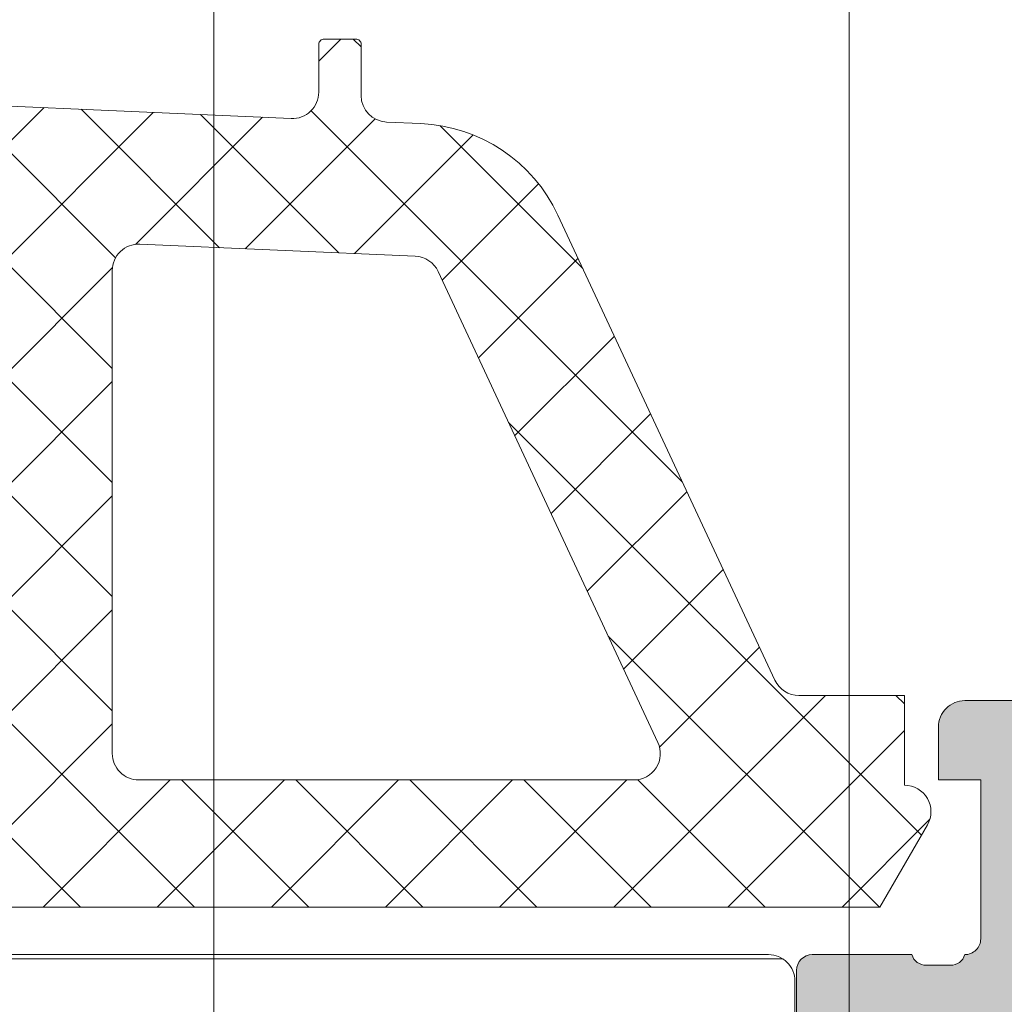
# Model space of a CAD drawing. Header units: millimetres. Extents: x 144573 to 336993, y 74252 to 247042.
# Tile 903 of 1056: x 198271 to 198289, y 226899 to 226918. Entities that reach past the tile are written whole.
import ezdxf

# ---------------------------------------------------------------- set-up
doc = ezdxf.new("R2010")
doc.units = ezdxf.units.MM
doc.layers.add('FASÁDA DETAILNÍ', color=255, linetype='Continuous', lineweight=0)
pattern_1 = [(135, (223145.3692754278, 214980.7191812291), (-1.077630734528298, -1.077630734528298), []), (225, (223145.3692754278, 214980.7191812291), (1.077630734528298, -1.077630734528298), [])]

msp = doc.modelspace()

# ---------------------------------------------------------------- hatches: boundary and pattern name
at = {"layer": 'FASÁDA DETAILNÍ'}
h = msp.add_hatch(dxfattribs=at)
h.set_pattern_fill('ANSI37', color=256, scale=0.48, angle=90, style=0)
h.set_pattern_definition(pattern_1)
edge = h.paths.add_edge_path(flags=16)
edge.add_line((198255.1498950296, 226904.5548185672), (198255.2496390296, 226903.1619645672))
edge.add_arc((198254.6511721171, 226903.1191070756), 0.599999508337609, -90.00000835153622, 4.09608051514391, ccw=False)
edge.add_arc((198254.6511719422, 226903.1191070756), 0.5999995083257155, 175.9039194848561, 270.00000835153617, ccw=False)
edge.add_line((198254.0527050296, 226903.1619645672), (198254.1524490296, 226904.5548185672))
edge.add_arc((198254.6511720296, 226904.5191040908), 0.5000001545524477, 4.096064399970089, 175.9039356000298, ccw=False)
edge = h.paths.add_edge_path(flags=16)
edge.add_arc((198253.0511754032, 226907.7191121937), 0.4999996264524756, -90.00004280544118, 4.2805441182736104e-05, ccw=False)
edge.add_line((198253.0511750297, 226907.2191125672), (198249.4574900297, 226907.2191125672))
edge.add_arc((198249.4574900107, 226907.7191129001), 0.5000003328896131, 156.7819733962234, 270.00000216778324, ccw=False)
edge.add_line((198248.9979840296, 226907.9162285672), (198251.7138620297, 226914.2473305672))
edge.add_arc((198252.1733673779, 226914.0502146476), 0.4999998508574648, 87.49988936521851, 156.7819182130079, ccw=False)
edge.add_line((198252.1951780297, 226914.5497385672), (198253.0729850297, 226914.5114125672))
edge.add_arc((198253.0511755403, 226914.0118889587), 0.4999994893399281, -4.485651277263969e-05, 87.50002088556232, ccw=False)
edge.add_line((198253.5511750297, 226914.0118885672), (198253.5511750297, 226907.7191125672))
edge = h.paths.add_edge_path(flags=16)
edge.add_line((198278.6050940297, 226913.1272745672), (198282.7537640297, 226904.2304215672))
edge.add_arc((198282.3006102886, 226904.0191124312), 0.4999998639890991, -90.00002967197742, 25.00000791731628, ccw=False)
edge.add_line((198282.3006100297, 226903.5191125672), (198272.9511750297, 226903.5191125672))
edge.add_arc((198272.9511746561, 226904.0191121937), 0.4999996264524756, 179.9999571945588, 270.0000428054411, ccw=False)
edge.add_line((198272.4511750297, 226904.0191125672), (198272.4511750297, 226913.1430355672))
edge.add_arc((198272.9511750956, 226913.1430354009), 0.5000000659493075, 87.49997275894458, 179.9999809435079, ccw=False)
edge.add_line((198272.9729850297, 226913.6425595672), (198278.1737490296, 226913.4154895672))
edge.add_arc((198278.1519393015, 226912.9159641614), 0.5000012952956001, 25.000091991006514, 87.50000252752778, ccw=False)
edge = h.paths.add_edge_path(flags=16)
edge.add_arc((198269.7511754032, 226904.0191121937), 0.4999996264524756, -90.00004280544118, 4.2805441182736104e-05, ccw=False)
edge.add_line((198269.7511750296, 226903.5191125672), (198262.5511750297, 226903.5191125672))
edge.add_arc((198262.5511746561, 226904.0191121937), 0.4999996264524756, 179.9999571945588, 270.0000428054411, ccw=False)
edge.add_line((198262.0511750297, 226904.0191125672), (198262.0511750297, 226905.2191125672))
edge.add_arc((198260.0511765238, 226905.2191140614), 1.999998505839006, 359.9999571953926, 450.0000428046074)
edge.add_line((198260.0511750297, 226907.2191125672), (198256.2511750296, 226907.2191125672))
edge.add_arc((198256.2511746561, 226907.7191121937), 0.4999996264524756, 179.9999571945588, 270.0000428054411, ccw=False)
edge.add_line((198255.7511750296, 226907.7191125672), (198255.7511750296, 226913.8721735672))
edge.add_arc((198256.2511750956, 226913.8721734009), 0.5000000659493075, 87.49997275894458, 179.9999809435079, ccw=False)
edge.add_line((198256.2729850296, 226914.3716975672), (198261.7729850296, 226914.1315625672))
edge.add_arc((198261.7511755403, 226913.6320389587), 0.499999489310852, -4.485984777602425e-05, 87.50002088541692, ccw=False)
edge.add_line((198262.2511750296, 226913.6320385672), (198262.2511750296, 226908.3191125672))
edge.add_arc((198263.3511750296, 226908.3191125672), 1.100000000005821, 180, 360)
edge.add_line((198264.4511750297, 226908.3191125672), (198264.4511750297, 226913.4923235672))
edge.add_arc((198264.9511750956, 226913.4923234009), 0.5000000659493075, 87.49997275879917, 179.999980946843, ccw=False)
edge.add_line((198264.9729850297, 226913.9918475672), (198269.7729850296, 226913.7822745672))
edge.add_arc((198269.7511755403, 226913.2827509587), 0.4999994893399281, -4.485651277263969e-05, 87.50002088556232, ccw=False)
edge.add_line((198270.2511750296, 226913.2827505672), (198270.2511750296, 226904.0191125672))
edge = h.paths.add_edge_path()
edge.add_line((198284.9642280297, 226905.4055695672), (198280.8663790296, 226914.1934355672))
edge.add_ellipse((198278.1474536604, 226912.9255780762), major_axis=(-3.000002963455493, 0), ratio=1, start_angle=205.0000306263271, end_angle=267.4999411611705)
edge.add_line((198278.2783150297, 226915.9227255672), (198277.6293650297, 226915.9510595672))
edge.add_ellipse((198277.651174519, 226916.4505831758), major_axis=(-0.4999994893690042, 0), ratio=1, start_angle=-4.485317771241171e-05, end_angle=87.50002088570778, ccw=False)
edge.add_line((198277.1511750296, 226916.4505835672), (198277.1511750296, 226917.4191125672))
edge.add_ellipse((198277.0511751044, 226917.4191126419), major_axis=(-0.09999992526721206, 0), ratio=1, start_angle=179.9999571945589, end_angle=270.0000428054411)
edge.add_line((198277.0511750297, 226917.5191125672), (198276.4511750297, 226917.5191125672))
edge.add_ellipse((198276.4511749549, 226917.4191126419), major_axis=(-0.0999999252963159, 0), ratio=1, start_angle=-90.0000428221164, end_angle=4.278876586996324e-05)
edge.add_line((198276.3511750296, 226917.4191125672), (198276.3511750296, 226916.5160745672))
edge.add_ellipse((198275.8511749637, 226916.5160747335), major_axis=(-0.5000000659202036, 0), ratio=1, start_angle=87.49997275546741, end_angle=179.999980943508, ccw=False)
edge.add_line((198275.8293650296, 226916.0165505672), (198266.9290710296, 226916.4103885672))
edge.add_ellipse((198266.9511751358, 226916.909899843), major_axis=(-0.5000001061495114, 0), ratio=1, start_angle=-8.298944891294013e-05, end_angle=87.46623077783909, ccw=False)
edge.add_line((198266.4511750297, 226916.9099005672), (198266.4511750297, 226917.5191125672))
edge.add_ellipse((198266.3511751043, 226917.5191126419), major_axis=(-0.0999999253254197, 0), ratio=1, start_angle=179.9999572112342, end_angle=270.0000427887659)
edge.add_line((198266.3511750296, 226917.6191125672), (198265.7511750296, 226917.6191125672))
edge.add_ellipse((198265.7511749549, 226917.5191126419), major_axis=(-0.09999992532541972, 0), ratio=1, start_angle=-90.00004280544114, end_angle=4.278876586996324e-05)
edge.add_line((198265.6511750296, 226917.5191125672), (198265.6511750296, 226916.9895505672))
edge.add_ellipse((198265.1511745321, 226916.9895502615), major_axis=(-0.5000004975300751, 0), ratio=1, start_angle=87.46630200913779, end_angle=180.0000350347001, ccw=False)
edge.add_line((198265.1290710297, 226916.4900385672), (198253.5888460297, 226917.0006945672))
edge.add_ellipse((198253.6106555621, 226917.5002191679), major_axis=(-0.5000004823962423, 0), ratio=1, start_angle=-3.217057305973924, end_angle=87.50002091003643, ccw=False)
edge.add_line((198253.1114430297, 226917.5282785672), (198253.4000060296, 226922.6620215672))
edge.add_ellipse((198253.8104240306, 226922.5464661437), major_axis=(-0.4263754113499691, 0), ratio=1, start_angle=200.7589723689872, end_angle=344.2751455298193, ccw=False)
edge.add_line((198254.2091190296, 226922.6975895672), (198254.2078790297, 226922.4649865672))
edge.add_line((198254.2078790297, 226922.4649865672), (198253.9097410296, 226920.5824075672))
edge.add_line((198253.9097410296, 226920.5824075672), (198254.3101670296, 226917.7331225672))
edge.add_ellipse((198254.6072476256, 226917.7748731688), major_axis=(-0.2999999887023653, 0), ratio=1, start_angle=7.999744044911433, end_angle=124.5977463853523)
edge.add_ellipse((198253.0741342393, 226919.9974442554), major_axis=(-3.000047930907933, 0), ratio=1, start_angle=124.5976412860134, end_angle=198.0084245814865)
edge.add_line((198255.9272130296, 226920.9249295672), (198255.2936370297, 226923.1798205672))
edge.add_ellipse((198254.5184245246, 226923.0188910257), major_axis=(-0.7917403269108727, 0), ratio=1, start_angle=191.727689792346, end_angle=263.201653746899)
edge.add_line((198254.6121470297, 226923.8050645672), (198253.5539370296, 226923.8062855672))
edge.add_ellipse((198253.6830612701, 226922.6271993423), major_axis=(-1.186135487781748, 0), ratio=1, start_angle=276.2496781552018, end_angle=341.3444235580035)
edge.add_line((198252.5592470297, 226923.0066185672), (198251.4649140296, 226919.7652785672))
edge.add_line((198251.4649140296, 226919.7652785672), (198248.5751360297, 226911.7154835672))
edge.add_line((198248.5751360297, 226911.7154835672), (198244.2423270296, 226901.8176065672))
edge.add_ellipse((198244.7013360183, 226901.6193365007), major_axis=(-0.5000002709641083, 0), ratio=1, start_angle=-23.36204948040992, end_angle=89.93342362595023)
edge.add_line((198244.7007550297, 226901.1193365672), (198245.2474560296, 226901.1187015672))
edge.add_ellipse((198245.2480363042, 226901.6187016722), major_axis=(-0.5000004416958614, 0), ratio=1, start_angle=89.93350548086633, end_angle=156.0791754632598)
edge.add_line((198245.7050900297, 226901.4159645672), (198247.1068460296, 226904.6199675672))
edge.add_ellipse((198248.022987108, 226904.2191132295), major_axis=(-0.9999993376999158, 0), ratio=1, start_angle=269.9999471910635, end_angle=336.3683852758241, ccw=False)
edge.add_line((198248.0229880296, 226905.2191125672), (198253.2509300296, 226905.2191125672))
edge.add_line((198253.2509300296, 226905.2191125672), (198253.2509390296, 226903.4196335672))
edge.add_line((198253.2509390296, 226903.4196335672), (198252.7361380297, 226903.2816915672))
edge.add_ellipse((198252.8509032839, 226903.0045375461), major_axis=(-0.2999756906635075, 0), ratio=1, start_angle=-67.5062997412, end_angle=22.50356669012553)
edge.add_line((198252.5737690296, 226902.8897245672), (198253.4229360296, 226901.6195975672))
edge.add_ellipse((198254.288800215, 226902.119318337), major_axis=(-0.9997207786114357, 0), ratio=1, start_angle=29.99076069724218, end_angle=90.00761184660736)
edge.add_line((198254.2889330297, 226901.1195975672), (198255.0132940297, 226901.1196285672))
edge.add_ellipse((198255.0130859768, 226902.1193663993), major_axis=(-0.9997378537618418, 0), ratio=1, start_angle=90.01192367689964, end_angle=150.0086750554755)
edge.add_line((198255.8789600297, 226901.6196285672), (198256.7281270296, 226902.8897245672))
edge.add_ellipse((198256.4509795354, 226903.0045364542), major_axis=(-0.2999875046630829, 0), ratio=1, start_angle=157.4975938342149, end_angle=247.501396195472)
edge.add_line((198256.5657730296, 226903.2816915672), (198256.0509570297, 226903.4196635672))
edge.add_line((198256.0509570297, 226903.4196635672), (198256.0509490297, 226905.2191125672))
edge.add_line((198256.0509490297, 226905.2191125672), (198259.2511760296, 226905.2191125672))
edge.add_ellipse((198259.2511762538, 226904.9191127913), major_axis=(-0.2999997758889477, 0), ratio=1, start_angle=179.9999572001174, end_angle=270.0000428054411, ccw=False)
edge.add_line((198259.5511760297, 226904.9191125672), (198259.5511760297, 226901.6191165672))
edge.add_ellipse((198260.0511756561, 226901.6191161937), major_axis=(-0.4999996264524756, 0), ratio=1, start_angle=-4.280544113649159e-05, end_angle=90.00004280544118)
edge.add_line((198260.0511760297, 226901.1191165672), (198286.9487980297, 226901.1191165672))
edge.add_line((198286.9487980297, 226901.1191165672), (198287.8439160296, 226902.6695085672))
edge.add_ellipse((198287.4109034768, 226902.9195086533), major_axis=(-0.4999999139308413, 0), ratio=1, start_angle=149.9999829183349, end_angle=269.9999366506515)
edge.add_line((198287.4109040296, 226903.4195085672), (198287.4109040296, 226905.1168795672))
edge.add_line((198287.4109040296, 226905.1168795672), (198285.4173820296, 226905.1168795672))
edge.add_ellipse((198285.417381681, 226905.6168798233), major_axis=(-0.5000002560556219, 0), ratio=1, start_angle=25.000128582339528, end_angle=90.00003995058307, ccw=False)
h = msp.add_hatch(dxfattribs=at)
h.set_pattern_fill('ANSI37', color=256, scale=0.48, angle=90, style=0)
h.set_pattern_definition(pattern_1)
edge = h.paths.add_edge_path(flags=16)
edge.add_line((198255.1498950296, 226904.5548183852), (198255.2496390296, 226903.1619643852))
edge.add_arc((198254.6511721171, 226903.1191068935), 0.599999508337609, -90.00000835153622, 4.09608051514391, ccw=False)
edge.add_arc((198254.6511719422, 226903.1191068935), 0.5999995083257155, 175.9039194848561, 270.00000835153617, ccw=False)
edge.add_line((198254.0527050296, 226903.1619643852), (198254.1524490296, 226904.5548183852))
edge.add_arc((198254.6511720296, 226904.5191039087), 0.5000001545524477, 4.096064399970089, 175.9039356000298, ccw=False)
edge = h.paths.add_edge_path(flags=16)
edge.add_arc((198253.0511754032, 226907.7191120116), 0.4999996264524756, -90.00004280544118, 4.2805441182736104e-05, ccw=False)
edge.add_line((198253.0511750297, 226907.2191123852), (198249.4574900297, 226907.2191123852))
edge.add_arc((198249.4574900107, 226907.719112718), 0.5000003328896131, 156.7819733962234, 270.00000216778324, ccw=False)
edge.add_line((198248.9979840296, 226907.9162283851), (198251.7138620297, 226914.2473303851))
edge.add_arc((198252.1733673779, 226914.0502144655), 0.4999998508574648, 87.49988936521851, 156.7819182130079, ccw=False)
edge.add_line((198252.1951780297, 226914.5497383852), (198253.0729850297, 226914.5114123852))
edge.add_arc((198253.0511755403, 226914.0118887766), 0.4999994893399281, -4.485651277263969e-05, 87.50002088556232, ccw=False)
edge.add_line((198253.5511750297, 226914.0118883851), (198253.5511750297, 226907.7191123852))
edge = h.paths.add_edge_path(flags=16)
edge.add_line((198278.6050940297, 226913.1272743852), (198282.7537640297, 226904.2304213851))
edge.add_arc((198282.3006102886, 226904.0191122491), 0.4999998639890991, -90.00002967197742, 25.00000791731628, ccw=False)
edge.add_line((198282.3006100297, 226903.5191123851), (198272.9511750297, 226903.5191123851))
edge.add_arc((198272.9511746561, 226904.0191120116), 0.4999996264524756, 179.9999571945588, 270.0000428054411, ccw=False)
edge.add_line((198272.4511750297, 226904.0191123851), (198272.4511750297, 226913.1430353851))
edge.add_arc((198272.9511750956, 226913.1430352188), 0.5000000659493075, 87.49997275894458, 179.9999809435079, ccw=False)
edge.add_line((198272.9729850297, 226913.6425593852), (198278.1737490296, 226913.4154893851))
edge.add_arc((198278.1519393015, 226912.9159639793), 0.5000012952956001, 25.000091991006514, 87.50000252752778, ccw=False)
edge = h.paths.add_edge_path(flags=16)
edge.add_arc((198269.7511754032, 226904.0191120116), 0.4999996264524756, -90.00004280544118, 4.2805441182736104e-05, ccw=False)
edge.add_line((198269.7511750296, 226903.5191123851), (198262.5511750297, 226903.5191123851))
edge.add_arc((198262.5511746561, 226904.0191120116), 0.4999996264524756, 179.9999571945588, 270.0000428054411, ccw=False)
edge.add_line((198262.0511750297, 226904.0191123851), (198262.0511750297, 226905.2191123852))
edge.add_arc((198260.0511765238, 226905.2191138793), 1.999998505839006, 359.9999571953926, 450.0000428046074)
edge.add_line((198260.0511750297, 226907.2191123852), (198256.2511750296, 226907.2191123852))
edge.add_arc((198256.2511746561, 226907.7191120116), 0.4999996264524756, 179.9999571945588, 270.0000428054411, ccw=False)
edge.add_line((198255.7511750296, 226907.7191123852), (198255.7511750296, 226913.8721733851))
edge.add_arc((198256.2511750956, 226913.8721732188), 0.5000000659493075, 87.49997275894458, 179.9999809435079, ccw=False)
edge.add_line((198256.2729850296, 226914.3716973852), (198261.7729850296, 226914.1315623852))
edge.add_arc((198261.7511755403, 226913.6320387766), 0.499999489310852, -4.485984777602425e-05, 87.50002088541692, ccw=False)
edge.add_line((198262.2511750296, 226913.6320383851), (198262.2511750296, 226908.3191123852))
edge.add_arc((198263.3511750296, 226908.3191123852), 1.100000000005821, 180, 360)
edge.add_line((198264.4511750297, 226908.3191123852), (198264.4511750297, 226913.4923233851))
edge.add_arc((198264.9511750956, 226913.4923232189), 0.5000000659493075, 87.49997275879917, 179.999980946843, ccw=False)
edge.add_line((198264.9729850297, 226913.9918473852), (198269.7729850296, 226913.7822743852))
edge.add_arc((198269.7511755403, 226913.2827507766), 0.4999994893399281, -4.485651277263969e-05, 87.50002088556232, ccw=False)
edge.add_line((198270.2511750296, 226913.2827503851), (198270.2511750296, 226904.0191123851))
edge = h.paths.add_edge_path()
edge.add_line((198284.9642280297, 226905.4055693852), (198280.8663790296, 226914.1934353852))
edge.add_ellipse((198278.1474536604, 226912.9255778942), major_axis=(-3.000002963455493, 0), ratio=1, start_angle=205.0000306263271, end_angle=267.4999411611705)
edge.add_line((198278.2783150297, 226915.9227253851), (198277.6293650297, 226915.9510593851))
edge.add_ellipse((198277.651174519, 226916.4505829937), major_axis=(-0.4999994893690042, 0), ratio=1, start_angle=-4.485317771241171e-05, end_angle=87.50002088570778, ccw=False)
edge.add_line((198277.1511750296, 226916.4505833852), (198277.1511750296, 226917.4191123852))
edge.add_ellipse((198277.0511751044, 226917.4191124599), major_axis=(-0.09999992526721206, 0), ratio=1, start_angle=179.9999571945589, end_angle=270.0000428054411)
edge.add_line((198277.0511750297, 226917.5191123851), (198276.4511750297, 226917.5191123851))
edge.add_ellipse((198276.4511749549, 226917.4191124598), major_axis=(-0.0999999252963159, 0), ratio=1, start_angle=-90.0000428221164, end_angle=4.278876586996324e-05)
edge.add_line((198276.3511750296, 226917.4191123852), (198276.3511750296, 226916.5160743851))
edge.add_ellipse((198275.8511749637, 226916.5160745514), major_axis=(-0.5000000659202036, 0), ratio=1, start_angle=87.49997275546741, end_angle=179.999980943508, ccw=False)
edge.add_line((198275.8293650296, 226916.0165503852), (198266.9290710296, 226916.4103883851))
edge.add_ellipse((198266.9511751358, 226916.9098996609), major_axis=(-0.5000001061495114, 0), ratio=1, start_angle=-8.298944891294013e-05, end_angle=87.46623077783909, ccw=False)
edge.add_line((198266.4511750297, 226916.9099003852), (198266.4511750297, 226917.5191123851))
edge.add_ellipse((198266.3511751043, 226917.5191124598), major_axis=(-0.0999999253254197, 0), ratio=1, start_angle=179.9999572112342, end_angle=270.0000427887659)
edge.add_line((198266.3511750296, 226917.6191123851), (198265.7511750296, 226917.6191123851))
edge.add_ellipse((198265.7511749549, 226917.5191124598), major_axis=(-0.09999992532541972, 0), ratio=1, start_angle=-90.00004280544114, end_angle=4.278876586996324e-05)
edge.add_line((198265.6511750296, 226917.5191123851), (198265.6511750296, 226916.9895503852))
edge.add_ellipse((198265.1511745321, 226916.9895500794), major_axis=(-0.5000004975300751, 0), ratio=1, start_angle=87.46630200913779, end_angle=180.0000350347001, ccw=False)
edge.add_line((198265.1290710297, 226916.4900383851), (198253.5888460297, 226917.0006943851))
edge.add_ellipse((198253.6106555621, 226917.5002189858), major_axis=(-0.5000004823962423, 0), ratio=1, start_angle=-3.217057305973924, end_angle=87.50002091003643, ccw=False)
edge.add_line((198253.1114430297, 226917.5282783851), (198253.4000060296, 226922.6620213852))
edge.add_ellipse((198253.8104240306, 226922.5464659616), major_axis=(-0.4263754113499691, 0), ratio=1, start_angle=200.7589723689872, end_angle=344.2751455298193, ccw=False)
edge.add_line((198254.2091190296, 226922.6975893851), (198254.2078790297, 226922.4649863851))
edge.add_line((198254.2078790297, 226922.4649863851), (198253.9097410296, 226920.5824073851))
edge.add_line((198253.9097410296, 226920.5824073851), (198254.3101670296, 226917.7331223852))
edge.add_ellipse((198254.6072476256, 226917.7748729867), major_axis=(-0.2999999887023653, 0), ratio=1, start_angle=7.999744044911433, end_angle=124.5977463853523)
edge.add_ellipse((198253.0741342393, 226919.9974440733), major_axis=(-3.000047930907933, 0), ratio=1, start_angle=124.5976412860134, end_angle=198.0084245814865)
edge.add_line((198255.9272130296, 226920.9249293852), (198255.2936370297, 226923.1798203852))
edge.add_ellipse((198254.5184245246, 226923.0188908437), major_axis=(-0.7917403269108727, 0), ratio=1, start_angle=191.727689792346, end_angle=263.201653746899)
edge.add_line((198254.6121470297, 226923.8050643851), (198253.5539370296, 226923.8062853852))
edge.add_ellipse((198253.6830612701, 226922.6271991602), major_axis=(-1.186135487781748, 0), ratio=1, start_angle=276.2496781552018, end_angle=341.3444235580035)
edge.add_line((198252.5592470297, 226923.0066183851), (198251.4649140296, 226919.7652783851))
edge.add_line((198251.4649140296, 226919.7652783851), (198248.5751360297, 226911.7154833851))
edge.add_line((198248.5751360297, 226911.7154833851), (198244.2423270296, 226901.8176063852))
edge.add_ellipse((198244.7013360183, 226901.6193363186), major_axis=(-0.5000002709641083, 0), ratio=1, start_angle=-23.36204948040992, end_angle=89.93342362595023)
edge.add_line((198244.7007550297, 226901.1193363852), (198245.2474560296, 226901.1187013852))
edge.add_ellipse((198245.2480363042, 226901.6187014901), major_axis=(-0.5000004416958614, 0), ratio=1, start_angle=89.93350548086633, end_angle=156.0791754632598)
edge.add_line((198245.7050900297, 226901.4159643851), (198247.1068460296, 226904.6199673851))
edge.add_ellipse((198248.022987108, 226904.2191130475), major_axis=(-0.9999993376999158, 0), ratio=1, start_angle=269.9999471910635, end_angle=336.3683852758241, ccw=False)
edge.add_line((198248.0229880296, 226905.2191123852), (198253.2509300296, 226905.2191123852))
edge.add_line((198253.2509300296, 226905.2191123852), (198253.2509390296, 226903.4196333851))
edge.add_line((198253.2509390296, 226903.4196333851), (198252.7361380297, 226903.2816913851))
edge.add_ellipse((198252.8509032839, 226903.004537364), major_axis=(-0.2999756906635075, 0), ratio=1, start_angle=-67.5062997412, end_angle=22.50356669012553)
edge.add_line((198252.5737690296, 226902.8897243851), (198253.4229360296, 226901.6195973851))
edge.add_ellipse((198254.288800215, 226902.1193181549), major_axis=(-0.9997207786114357, 0), ratio=1, start_angle=29.99076069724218, end_angle=90.00761184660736)
edge.add_line((198254.2889330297, 226901.1195973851), (198255.0132940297, 226901.1196283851))
edge.add_ellipse((198255.0130859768, 226902.1193662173), major_axis=(-0.9997378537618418, 0), ratio=1, start_angle=90.01192367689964, end_angle=150.0086750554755)
edge.add_line((198255.8789600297, 226901.6196283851), (198256.7281270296, 226902.8897243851))
edge.add_ellipse((198256.4509795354, 226903.0045362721), major_axis=(-0.2999875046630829, 0), ratio=1, start_angle=157.4975938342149, end_angle=247.501396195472)
edge.add_line((198256.5657730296, 226903.2816913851), (198256.0509570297, 226903.4196633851))
edge.add_line((198256.0509570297, 226903.4196633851), (198256.0509490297, 226905.2191123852))
edge.add_line((198256.0509490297, 226905.2191123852), (198259.2511760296, 226905.2191123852))
edge.add_ellipse((198259.2511762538, 226904.9191126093), major_axis=(-0.2999997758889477, 0), ratio=1, start_angle=179.9999572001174, end_angle=270.0000428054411, ccw=False)
edge.add_line((198259.5511760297, 226904.9191123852), (198259.5511760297, 226901.6191163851))
edge.add_ellipse((198260.0511756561, 226901.6191160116), major_axis=(-0.4999996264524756, 0), ratio=1, start_angle=-4.280544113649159e-05, end_angle=90.00004280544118)
edge.add_line((198260.0511760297, 226901.1191163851), (198286.9487980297, 226901.1191163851))
edge.add_line((198286.9487980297, 226901.1191163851), (198287.8439160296, 226902.6695083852))
edge.add_ellipse((198287.4109034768, 226902.9195084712), major_axis=(-0.4999999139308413, 0), ratio=1, start_angle=149.9999829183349, end_angle=269.9999366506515)
edge.add_line((198287.4109040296, 226903.4195083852), (198287.4109040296, 226905.1168793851))
edge.add_line((198287.4109040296, 226905.1168793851), (198285.4173820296, 226905.1168793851))
edge.add_ellipse((198285.417381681, 226905.6168796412), major_axis=(-0.5000002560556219, 0), ratio=1, start_angle=25.000128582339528, end_angle=90.00003995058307, ccw=False)
h = msp.add_hatch(color=256, dxfattribs=at)
edge = h.paths.add_edge_path()
edge.add_arc((198288.4311646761, 226881.9192432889), 0.120000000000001, 270.0000000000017, 360.00000000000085, ccw=False)
edge.add_line((198288.4311646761, 226881.7992432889), (198285.6711666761, 226881.7992432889))
edge.add_arc((198285.6711666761, 226881.4992432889), 0.3000000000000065, 450, 539.9999999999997)
edge.add_line((198285.3711666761, 226881.4992432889), (198285.3711666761, 226880.5192689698))
edge.add_arc((198285.6711666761, 226880.5192689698), 0.3000000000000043, 179.9999999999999, 270)
edge.add_line((198285.6711666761, 226880.2192689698), (198287.5511776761, 226880.2192689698))
edge.add_arc((198287.8187210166, 226880.1404018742), 0.2789255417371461, 88.83712992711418, 163.575405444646, ccw=False)
edge.add_line((198287.8243816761, 226880.4192699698), (198288.2779756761, 226880.4192699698))
edge.add_arc((198288.2836440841, 226880.1404325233), 0.2788950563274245, 16.419876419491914, 91.16458937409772, ccw=False)
edge.add_line((198288.5511646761, 226880.2192689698), (198288.5511646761, 226879.4190942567))
edge.add_arc((198289.5511646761, 226879.4190942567), 0.9999999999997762, 179.9999999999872, 269.9999999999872)
edge.add_line((198289.5511646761, 226878.4190942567), (198293.0511720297, 226878.4190942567))
edge.add_arc((198293.0511522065, 226879.4191140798), 1.000019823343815, 270.0011357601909, 359.9988642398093)
edge.add_line((198294.0511720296, 226879.4190942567), (198294.0511720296, 226879.9190942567))
edge.add_line((198294.0511720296, 226879.9190942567), (198291.5511720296, 226879.9190942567))
edge.add_arc((198291.5512174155, 226880.9191396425), 1.000045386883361, 180.0026002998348, 269.99739970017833, ccw=False)
edge.add_line((198290.5511720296, 226880.9190942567), (198290.5511720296, 226882.2191125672))
edge.add_arc((198291.5512245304, 226882.2190600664), 1.000052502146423, 90.00300791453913, 179.9969920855, ccw=False)
edge.add_line((198291.5511720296, 226883.2191125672), (198298.5511720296, 226883.2191125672))
edge.add_arc((198299.0511720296, 226882.6939908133), 0.7250881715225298, 46.40381611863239, 133.5961838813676, ccw=False)
edge.add_line((198299.5511720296, 226883.2191125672), (198305.5852601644, 226883.2191125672))
edge.add_arc((198305.5852076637, 226882.2190600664), 1.000052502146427, 360.0030079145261, 449.9969920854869, ccw=False)
edge.add_line((198306.5852601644, 226882.2191125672), (198306.5852601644, 226880.9190942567))
edge.add_arc((198305.5852147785, 226880.9191396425), 1.000045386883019, 270.00260029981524, 359.9973997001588, ccw=False)
edge.add_line((198305.5852601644, 226879.9190942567), (198304.0511720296, 226879.9190942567))
edge.add_line((198304.0511720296, 226879.9190942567), (198304.0511720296, 226879.3190881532))
edge.add_line((198304.0511720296, 226879.3190881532), (198305.1511781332, 226878.2191125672))
edge.add_line((198305.1511781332, 226878.2191125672), (198308.5511720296, 226878.2191125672))
edge.add_line((198308.5511720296, 226878.2191125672), (198308.5511720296, 226905.2190133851))
edge.add_line((198308.5511720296, 226905.2190133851), (198305.1511781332, 226905.2190133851))
edge.add_line((198305.1511781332, 226905.2190133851), (198304.0511720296, 226904.1190377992))
edge.add_line((198304.0511720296, 226904.1190377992), (198304.0511720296, 226903.5190316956))
edge.add_line((198304.0511720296, 226903.5190316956), (198305.5852601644, 226903.5190316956))
edge.add_arc((198305.5852147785, 226902.5189863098), 1.000045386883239, 360.0026002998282, 449.99739970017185, ccw=False)
edge.add_line((198306.5852601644, 226902.5190316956), (198306.5852601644, 226901.2190133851))
edge.add_arc((198305.5852076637, 226901.2190658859), 1.000052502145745, 270.00300791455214, 359.99699208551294, ccw=False)
edge.add_line((198305.5852601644, 226900.2190133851), (198299.5511720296, 226900.2190133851))
edge.add_arc((198299.0511720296, 226900.744135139), 0.7250881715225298, 226.4038161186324, 313.59618388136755, ccw=False)
edge.add_line((198298.5511720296, 226900.2190133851), (198291.5511720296, 226900.2190133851))
edge.add_arc((198291.5512245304, 226901.2190658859), 1.000052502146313, 180.0030079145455, 269.99699208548, ccw=False)
edge.add_line((198290.5511720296, 226901.2190133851), (198290.5511720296, 226902.5190316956))
edge.add_arc((198291.5512174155, 226902.5189863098), 1.000045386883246, 90.0026002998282, 179.9973997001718, ccw=False)
edge.add_line((198291.5511720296, 226903.5190316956), (198294.0511720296, 226903.5190316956))
edge.add_line((198294.0511720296, 226903.5190316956), (198294.0511720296, 226904.0190316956))
edge.add_arc((198293.0511522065, 226904.0190118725), 1.000019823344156, 360.0011357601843, 449.9988642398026)
edge.add_line((198293.0511720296, 226905.0190316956), (198288.5511720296, 226905.0190316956))
edge.add_arc((198288.5511617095, 226904.5190420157), 0.4999896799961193, 449.9988173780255, 540.0011826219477)
edge.add_line((198288.0511720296, 226904.5190316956), (198288.0511720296, 226903.5190316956))
edge.add_line((198288.0511720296, 226903.5190316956), (198288.8511750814, 226903.5190316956))
edge.add_line((198288.8511750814, 226903.5190316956), (198288.8511750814, 226900.5190164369))
edge.add_arc((198288.5511673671, 226900.5190137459), 0.3000077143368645, 269.9994860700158, 360.00051393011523, ccw=False)
edge.add_arc((198288.2836440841, 226900.2978424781), 0.2788950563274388, 268.83541062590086, 343.5801235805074, ccw=False)
edge.add_line((198288.2779756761, 226900.0190050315), (198287.8243816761, 226900.0190050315))
edge.add_arc((198287.8187210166, 226900.2978731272), 0.2789255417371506, 196.4245945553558, 271.1628700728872, ccw=False)
edge.add_line((198287.5511776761, 226900.2190060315), (198285.6711666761, 226900.2190060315))
edge.add_arc((198285.6711666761, 226899.9190060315), 0.3000000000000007, 449.9999999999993, 539.9999999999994)
edge.add_line((198285.3711666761, 226899.9190060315), (198285.3711666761, 226898.9390317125))
edge.add_arc((198285.6711666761, 226898.9390317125), 0.3000000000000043, 180, 270)
edge.add_line((198285.6711666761, 226898.6390317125), (198288.4311646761, 226898.6390317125))
edge.add_arc((198288.4311646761, 226898.5190317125), 0.1200000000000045, 360, 449.9999999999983, ccw=False)
edge.add_line((198288.5511646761, 226898.5190317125), (198288.5511646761, 226894.2190060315))
edge.add_arc((198288.0511646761, 226894.2190060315), 0.4999999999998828, 270.0000000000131, 360.0000000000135, ccw=False)
edge.add_line((198288.0511646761, 226893.7190060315), (198287.3511646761, 226893.7190060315))
edge.add_line((198287.3511646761, 226893.7190060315), (198284.958344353, 226895.1005014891))
edge.add_arc((198284.8892844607, 226894.9808862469), 0.1381197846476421, 419.9999999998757, 547.7024374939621)
edge.add_arc((198289.7306356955, 226895.4285046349), 4.999999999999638, 185.3492280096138, 251.2905992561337)
edge.add_arc((198287.9664095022, 226890.2191375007), 0.5000000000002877, 288.7094007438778, 431.2905992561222, ccw=False)
edge.add_arc((198289.7306356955, 226885.0097703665), 4.999999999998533, 108.7094007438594, 174.6507719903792)
edge.add_arc((198284.8892844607, 226885.4573887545), 0.1381197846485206, 172.2975625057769, 299.9999999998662)
edge.add_line((198284.958344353, 226885.3377735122), (198287.3511646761, 226886.7192689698))
edge.add_line((198287.3511646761, 226886.7192689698), (198288.0511646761, 226886.7192689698))
edge.add_arc((198288.0511646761, 226886.2192689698), 0.5000000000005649, 359.9999999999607, 449.99999999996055, ccw=False)
edge.add_line((198288.5511646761, 226886.2192689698), (198288.5511646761, 226881.9192432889))
edge = h.paths.add_edge_path(flags=16)
edge.add_arc((198306.4511659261, 226897.2190210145), 0.5, 360, 450, ccw=False)
edge.add_line((198306.9511659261, 226897.2190210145), (198306.9511659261, 226885.2191125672))
edge.add_arc((198306.4511659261, 226885.2191125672), 0.5, 270, 360, ccw=False)
edge.add_line((198306.4511659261, 226884.7191125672), (198290.7511842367, 226884.7191125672))
edge.add_arc((198290.7511842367, 226885.2191125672), 0.5, 180, 270, ccw=False)
edge.add_line((198290.2511842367, 226885.2191125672), (198290.2511842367, 226897.2190210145))
edge.add_arc((198290.7511842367, 226897.2190210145), 0.5, 90, 180, ccw=False)
edge.add_line((198290.7511842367, 226897.7190210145), (198292.2511842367, 226897.7190210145))
edge.add_line((198292.2511842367, 226897.7190210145), (198292.2511842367, 226898.2190210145))
edge.add_arc((198292.7511842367, 226898.2190210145), 0.5000000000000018, 90.0000000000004, 180, ccw=False)
edge.add_line((198292.7511842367, 226898.7190210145), (198304.4511659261, 226898.7190210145))
edge.add_arc((198304.4511659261, 226898.2190210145), 0.5, 360, 449.9999999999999, ccw=False)
edge.add_line((198304.9511659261, 226898.2190210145), (198304.9511659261, 226897.7190210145))
edge.add_line((198304.9511659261, 226897.7190210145), (198306.4511659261, 226897.7190210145))
h = msp.add_hatch(dxfattribs=at)
h.set_pattern_fill('LINIE', color=256, scale=1.2, angle=-1.272221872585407e-14, style=0)
h.set_pattern_definition([(360, (198245.4265589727, 226880.9361504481), (2.939128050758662e-16, 1.2), [])])
edge = h.paths.add_edge_path()
edge.add_arc((198248.9612553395, 226898.9099229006), 0.2999999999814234, 269.9979247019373, 359.9979247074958)
edge.add_line((198249.2612553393, 226898.9099120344), (198249.2612839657, 226899.7202433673))
edge.add_arc((198249.7612812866, 226899.7202279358), 0.4999973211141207, 89.99761772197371, 179.9982316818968, ccw=False)
edge.add_line((198249.7613020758, 226900.2202252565), (198250.6023743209, 226900.2215458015))
edge.add_arc((198250.6023743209, 226900.4215458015), 0.1999999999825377, 270, 360.0000000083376)
edge.add_line((198250.8023743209, 226900.4215458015), (198250.8023743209, 226904.5215458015))
edge.add_arc((198251.3023743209, 226904.5215458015), 0.5, 90, 180, ccw=False)
edge.add_line((198251.3023743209, 226905.0215458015), (198252.1331235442, 226905.0215458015))
edge.add_arc((198252.1331235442, 226904.0215458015), 1, 15.000000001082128, 90, ccw=False)
edge.add_line((198253.0990493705, 226904.2803648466), (198253.3023743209, 226903.5215458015))
edge.add_line((198253.3023743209, 226903.5215458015), (198252.3023743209, 226903.5215458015))
edge.add_line((198252.3023743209, 226903.5215458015), (198252.3023743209, 226901.2215458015))
edge.add_arc((198253.3065008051, 226901.2232550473), 1.004127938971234, 180.0975300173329, 269.7659122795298)
edge.add_line((198253.3023983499, 226900.2191354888), (198256.3022767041, 226900.2191354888))
edge.add_arc((198256.2982483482, 226901.2232548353), 1.004127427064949, 270.2298596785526, 359.9024820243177)
edge.add_line((198257.3023743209, 226901.2215458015), (198257.3023743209, 226903.5215458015))
edge.add_line((198257.3023743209, 226903.5215458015), (198256.3023743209, 226903.5215458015))
edge.add_line((198256.3023743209, 226903.5215458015), (198256.5056992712, 226904.2803648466))
edge.add_arc((198257.4716250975, 226904.0215458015), 0.9999999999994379, 90, 164.9999999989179, ccw=False)
edge.add_line((198257.4716250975, 226905.0215458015), (198258.3023743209, 226905.0215458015))
edge.add_arc((198258.3023743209, 226904.5215458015), 0.4999999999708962, -3.335117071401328e-09, 89.99999999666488, ccw=False)
edge.add_line((198258.8023743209, 226904.5215458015), (198258.8023743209, 226900.4215458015))
edge.add_arc((198259.0065474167, 226900.4232743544), 0.2041804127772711, 180.4850610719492, 268.8441310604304)
edge.add_line((198259.0024286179, 226900.2191354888), (198284.8437954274, 226900.2191125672))
edge.add_arc((198284.843779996, 226899.7191152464), 0.4999973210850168, -0.002382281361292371, 89.9982316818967, ccw=False)
edge.add_line((198285.3437773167, 226899.7190944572), (198285.3437486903, 226898.9087631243))
edge.add_arc((198285.6437486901, 226898.9087522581), 0.3000000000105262, 179.997924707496, 269.9979247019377)
edge.add_line((198285.6437378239, 226898.6087522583), (198288.0437362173, 226898.6089972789))
edge.add_arc((198288.0437207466, 226898.1090013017), 0.4999959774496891, -0.0023777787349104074, 89.99822718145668, ccw=False)
edge.add_line((198288.5437167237, 226898.1089805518), (198288.5435900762, 226894.632439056))
edge.add_arc((198287.5537771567, 226894.7747855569), 0.9999960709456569, 237.2709086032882, 351.81631665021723, ccw=False)
edge.add_line((198287.013111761, 226893.9335524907), (198284.7295026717, 226895.2521049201))
edge.add_arc((198284.4794870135, 226894.8191012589), 0.5000000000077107, 59.9979281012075, 89.99786479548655)
edge.add_line((198284.4795056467, 226895.3191012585), (198250.1252368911, 226895.320187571))
edge.add_arc((198250.1252193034, 226894.8201875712), 0.5000000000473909, 89.9979846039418, 119.9979212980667)
edge.add_line((198249.8752350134, 226895.2532093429), (198247.5915304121, 226893.9348223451))
edge.add_arc((198247.050925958, 226894.7760945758), 0.9999960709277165, 188.1795327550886, 302.7249408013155, ccw=False)
edge.add_line((198246.0611027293, 226894.6338197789), (198246.0612293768, 226898.1103612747))
edge.add_arc((198246.561225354, 226898.1103458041), 0.4999959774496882, 89.99762222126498, 179.9982271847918, ccw=False)
edge.add_line((198246.5612461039, 226898.6103417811), (198248.9612444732, 226898.6099229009))
edge = h.paths.add_edge_path(flags=16)
edge.add_line((198273.1523680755, 226898.4196472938), (198273.1523680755, 226897.1196531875))
edge.add_arc((198273.6523644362, 226897.1196495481), 0.4999963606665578, 179.9995829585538, 270.0004170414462)
edge.add_line((198273.6523680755, 226896.6196531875), (198282.502361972, 226896.6196531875))
edge.add_arc((198282.5023656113, 226897.1196495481), 0.4999963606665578, 269.9995829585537, 360.0004170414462)
edge.add_line((198283.002361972, 226897.1196531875), (198283.002361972, 226898.4196472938))
edge.add_arc((198282.5023619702, 226898.4196638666), 0.5000000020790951, 359.9981008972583, 449.9999997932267)
edge.add_line((198282.502361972, 226898.9196638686), (198273.6523680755, 226898.9196638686))
edge.add_arc((198273.6523680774, 226898.4196638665), 0.5000000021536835, 90.00000021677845, 180.0018990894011)
edge = h.paths.add_edge_path(flags=16)
edge.add_arc((198262.9523619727, 226898.4196638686), 0.5, 90, 180)
edge.add_line((198262.4523619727, 226898.4196638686), (198262.4523619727, 226897.1196531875))
edge.add_arc((198262.9523619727, 226897.1196531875), 0.5, 180, 270)
edge.add_line((198262.9523619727, 226896.6196531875), (198271.6523680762, 226896.6196531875))
edge.add_arc((198271.6523680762, 226897.1196531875), 0.5, 270, 360)
edge.add_line((198272.1523680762, 226897.1196531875), (198272.1523680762, 226898.4196638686))
edge.add_arc((198271.6523680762, 226898.4196638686), 0.5, 0, 90)
edge.add_line((198271.6523680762, 226898.9196638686), (198262.9523619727, 226898.9196638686))
edge = h.paths.add_edge_path(flags=16)
edge.add_arc((198260.9523656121, 226897.1196495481), 0.4999963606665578, 269.9995829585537, 360.0004170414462)
edge.add_line((198261.4523619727, 226897.1196531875), (198261.4523619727, 226898.4196472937))
edge.add_arc((198260.9523619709, 226898.4196638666), 0.5000000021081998, 359.9981008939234, 449.9999997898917)
edge.add_line((198260.9523619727, 226898.9196638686), (198252.1023528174, 226898.9196638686))
edge.add_arc((198252.1023528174, 226898.4196791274), 0.4999847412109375, 90, 180)
edge.add_line((198251.6023680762, 226898.4196791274), (198251.6023680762, 226897.1196684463))
edge.add_arc((198252.102383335, 226897.1196684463), 0.5000152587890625, 180, 270)
edge.add_line((198252.102383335, 226896.6196531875), (198260.9523619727, 226896.6196531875))

# ---------------------------------------------------------------- linework, layer by layer
for p, q in [((198274.3692601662, 242857.1778107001), (198274.3692601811, 223842.6779105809)), ((198274.3692601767, 242857.1778107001), (198274.3692601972, 222609.0552556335)), ((198286.3692601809, 223842.6779105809), (198286.369260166, 242857.1778107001)), ((198286.369260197, 222609.0552556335), (198286.3692601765, 242857.1778107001)), ((198274.3692609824, 226940.3936120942), (198274.3692601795, 226467.6779195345)), ((198286.3692601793, 226467.6779195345), (198286.3692609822, 226940.3936120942)), ((198293.0511720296, 226905.0190316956), (198288.5511720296, 226905.0190316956)), ((198288.0511720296, 226904.5190316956), (198288.0511720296, 226903.5190316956)), ((198288.0511720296, 226903.5190316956), (198288.8511750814, 226903.5190316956)), ((198288.8511750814, 226903.5190316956), (198288.8511750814, 226900.5190164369)), ((198287.5511776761, 226900.2190060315), (198285.6711666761, 226900.2190060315)), ((198285.3711666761, 226899.9190060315), (198285.3711666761, 226898.9390317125)), ((198288.2779756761, 226900.0190050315), (198287.8243816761, 226900.0190050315))]:
    msp.add_line(p, q, dxfattribs=at)
at = {"layer": 'FASÁDA DETAILNÍ', "extrusion": (0, 0, -1)}
for points in [[(-198260.0511760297, 226901.1191165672), (-198286.9487980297, 226901.1191165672), (-198287.8439160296, 226902.6695085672), (-198287.8439160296, 226902.6695085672, -0.57735), (-198287.4109040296, 226903.4195085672), (-198287.4109040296, 226905.1168795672), (-198285.4173820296, 226905.1168795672), (-198285.4173820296, 226905.1168795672, 0.291473), (-198284.9642280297, 226905.4055695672), (-198284.9642280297, 226905.4055695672), (-198280.8663790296, 226914.1934355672), (-198280.8663790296, 226914.1934355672, -0.279675), (-198278.2783150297, 226915.9227255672), (-198277.6293650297, 226915.9510595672), (-198277.6293650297, 226915.9510595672, 0.401491), (-198277.1511750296, 226916.4505835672), (-198277.1511750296, 226917.4191125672), (-198277.1511750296, 226917.4191125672, -0.414214), (-198277.0511750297, 226917.5191125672), (-198276.4511750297, 226917.5191125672), (-198276.4511750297, 226917.5191125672, -0.414214), (-198276.3511750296, 226917.4191125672), (-198276.3511750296, 226916.5160745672), (-198276.3511750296, 226916.5160745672, 0.427052), (-198275.8293650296, 226916.0165505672), (-198266.9290710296, 226916.4103885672)], [(-198260.0511760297, 226901.1191163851), (-198286.9487980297, 226901.1191163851), (-198287.8439160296, 226902.6695083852), (-198287.8439160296, 226902.6695083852, -0.57735), (-198287.4109040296, 226903.4195083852), (-198287.4109040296, 226905.1168793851), (-198285.4173820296, 226905.1168793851), (-198285.4173820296, 226905.1168793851, 0.291473), (-198284.9642280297, 226905.4055693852), (-198284.9642280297, 226905.4055693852), (-198280.8663790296, 226914.1934353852), (-198280.8663790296, 226914.1934353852, -0.279675), (-198278.2783150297, 226915.9227253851), (-198277.6293650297, 226915.9510593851), (-198277.6293650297, 226915.9510593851, 0.401491), (-198277.1511750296, 226916.4505833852), (-198277.1511750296, 226917.4191123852), (-198277.1511750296, 226917.4191123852, -0.414214), (-198277.0511750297, 226917.5191123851), (-198276.4511750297, 226917.5191123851), (-198276.4511750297, 226917.5191123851, -0.414214), (-198276.3511750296, 226917.4191123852), (-198276.3511750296, 226916.5160743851), (-198276.3511750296, 226916.5160743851, 0.427052), (-198275.8293650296, 226916.0165503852), (-198266.9290710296, 226916.4103883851)]]:
    msp.add_lwpolyline(points, format="xyb", dxfattribs=at)
at = {"layer": 'FASÁDA DETAILNÍ'}
for points in [[(198278.6050940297, 226913.1272745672), (198282.7537640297, 226904.2304215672), (198282.7537640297, 226904.2304215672, -0.548619), (198282.3006100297, 226903.5191125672), (198272.9511750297, 226903.5191125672), (198272.9511750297, 226903.5191125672, -0.414214), (198272.4511750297, 226904.0191125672), (198272.4511750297, 226913.1430355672), (198272.4511750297, 226913.1430355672, -0.427052), (198272.9729850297, 226913.6425595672), (198278.1737490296, 226913.4154895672), (198278.1737490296, 226913.4154895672, -0.279675), (198278.6050940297, 226913.1272745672)], [(198278.6050940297, 226913.1272743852), (198282.7537640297, 226904.2304213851), (198282.7537640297, 226904.2304213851, -0.548619), (198282.3006100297, 226903.5191123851), (198272.9511750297, 226903.5191123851), (198272.9511750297, 226903.5191123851, -0.414214), (198272.4511750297, 226904.0191123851), (198272.4511750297, 226913.1430353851), (198272.4511750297, 226913.1430353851, -0.427052), (198272.9729850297, 226913.6425593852), (198278.1737490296, 226913.4154893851), (198278.1737490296, 226913.4154893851, -0.279675), (198278.6050940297, 226913.1272743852)]]:
    msp.add_lwpolyline(points, format="xyb", close=True, dxfattribs=at)
msp.add_lwpolyline([(198259.0024286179, 226900.2191354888), (198284.8437954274, 226900.2191125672, -0.4142167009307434), (198285.3437773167, 226899.7190944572), (198285.3437486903, 226898.9087631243, 0.414213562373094)], format="xyb", dxfattribs=at)
for centre, radius, start, end in [((198288.5511617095, 226904.5190420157), 0.4999896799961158, 89.99881737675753, 180.0011826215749), ((198288.5511673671, 226900.5190137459), 0.3000077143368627, 269.9994860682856, 0.0005139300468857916), ((198285.6711666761, 226899.9190060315), 0.3000000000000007, 90, 180), ((198287.8187210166, 226900.2978731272), 0.278925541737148, 196.4245945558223, 271.1628700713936), ((198288.2836440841, 226900.2978424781), 0.2788950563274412, 268.8354106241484, 343.5801235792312)]:
    msp.add_arc(centre, radius, start, end, dxfattribs=at)

doc.saveas('drawing.dxf')
